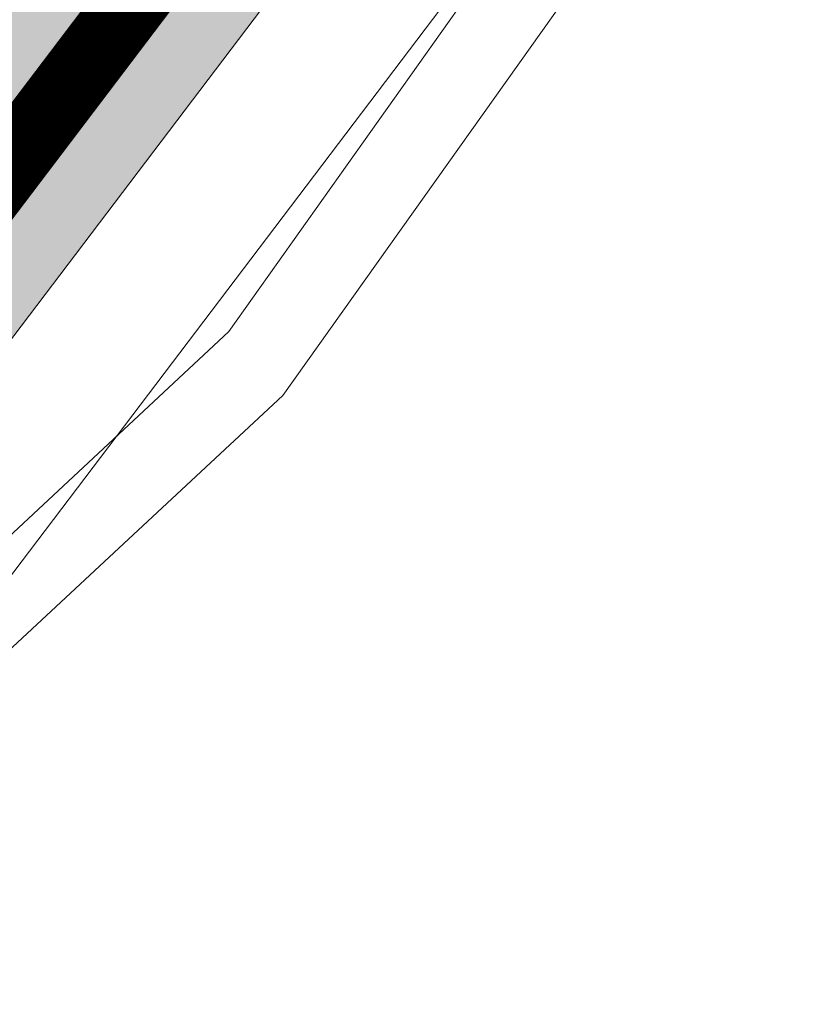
# Model space of a CAD drawing. Header units: metres. Extents: x 163628 to 168255, y 402691 to 405367.
# Tile 800 of 1056: x 165585.53 to 165586.65, y 403989.83 to 403991.21. Entities that reach past the tile are written whole.
import ezdxf

# ---------------------------------------------------------------- set-up
doc = ezdxf.new("R2010")
doc.units = ezdxf.units.M
doc.linetypes.add('X-CA190022.004-UO-DWM_Snelfietsroute$0$VH-OPSLUITBAND_150X250', pattern=[24, 16, -2, 4, -2])
doc.layers.add('X-CA190022.004-UO-ARC_Arcering$0$N-WE-VH-VERHARDING_ASFALT_ROOD-A', color=14, linetype='Continuous', lineweight=0, transparency=0.5)
for name, color, linetype, lineweight in [('X-CA190022.004-UO-DTM inmeting_v0.1$0$B-WE-VH-KANTOPSLUITING_ACHTERKANTBAND-G', 246, 'Continuous', 0), ('X-CA190022.004-UO-DTM inmeting_v0.1$0$B-WE-VH-VERHARDING_ASFALT-G', 246, 'Continuous', 0), ('X-CA190022.004-UO-DWM_Snelfietsroute$0$N-WE-VH-KANTOPSLUITING_ACHTERKANTBAND-G', 7, 'Continuous', 20), ('X-CA190022.004-UO-DWM_Snelfietsroute$0$N-WE-VH-KANTOPSLUITING_OPSLUITBAND_200X250-G', 7, 'X-CA190022.004-UO-DWM_Snelfietsroute$0$VH-OPSLUITBAND_150X250', 20), ('X-CA190022.004-UO-DWM_Snelfietsroute$0$N-WE-VW-MARKERING_LANGS_STREEP_DOORGETROKKEN_010-G', 7, 'Continuous', 20)]:
    doc.layers.add(name, color=color, linetype=linetype, lineweight=lineweight)
doc.layers.add('X-CA190022.004-UO-DTM inmeting_v0.1$0$X-XX-AL-MEETPUNT-S', color=246, linetype='Continuous', lineweight=0, plot=False)

# ---------------------------------------------------------------- blocks, each defined once
blk = doc.blocks.new('X-CA190022.004-UO-DTM inmeting_v0.1$0$punt')
at = {"color": 0, "lineweight": -2}
blk.add_line((0, 0), (0, 0), dxfattribs=at)

msp = doc.modelspace()

# ---------------------------------------------------------------- hatches: boundary and pattern name
at = {"layer": 'X-CA190022.004-UO-ARC_Arcering$0$N-WE-VH-VERHARDING_ASFALT_ROOD-A'}
h = msp.add_hatch(color=256, dxfattribs=at)
h.dxf.hatch_style = 1
h.paths.add_polyline_path([(165588.5397, 403996.273), (165588.8853, 403997.3315), (165589.1715, 403998.4068), (165589.3984, 403999.5004), (165589.5504, 404000.5309), (165589.5865, 404000.8111, -0.02054), (165589.7849, 404002.1127), (165585.3891, 404002.7277, -0.252243), (165578.1417, 403989.3919), (165579.9444, 403986.3795), (165580.1979, 403985.9486), (165580.2587, 403985.9853), (165580.3389, 403986.0368), (165581.2144, 403986.6215), (165582.1122, 403987.2961), (165582.9705, 403988.0188), (165583.7868, 403988.7876), (165584.5585, 403989.5998), (165585.2834, 403990.4529), (165585.9606, 403991.3459), (165586.6035, 403992.3014), (165587.1573, 403993.2322), (165587.674, 403994.2193), (165588.1355, 403995.2345)])

# ---------------------------------------------------------------- linework, layer by layer
at = {"layer": 'X-CA190022.004-UO-DTM inmeting_v0.1$0$B-WE-VH-KANTOPSLUITING_ACHTERKANTBAND-G'}
msp.add_polyline3d([(165594.059, 404012.199, 9.139), (165591.517, 404011.001, 9.171), (165590.774, 404010.416, 9.222), (165590.102, 404009.69, 9.249), (165589.558, 404008.79, 9.267), (165589.197, 404007.788, 9.286), (165589.104, 404006.689, 9.292), (165589.199, 404005.459, 9.322), (165589.464, 404002.942, 9.364), (165589.615, 404000.872, 9.416), (165589.554, 403998.915, 9.45), (165589.225, 403997.286, 9.495), (165588.548, 403995.22, 9.539), (165587.514, 403992.955, 9.583), (165585.902, 403990.687, 9.634), (165583.868, 403988.796, 9.695), (165581.037, 403986.917, 9.769), (165576.891, 403984.43, 9.863)], dxfattribs=at)
at = {"layer": 'X-CA190022.004-UO-DTM inmeting_v0.1$0$B-WE-VH-VERHARDING_ASFALT-G'}
msp.add_polyline3d([(165597.989, 404014.193, 9.147), (165594.32, 404012.423, 9.163), (165591.457, 404011.098, 9.168), (165590.694, 404010.481, 9.188), (165589.999, 404009.772, 9.204), (165589.435, 404008.811, 9.225), (165589.085, 404007.822, 9.24), (165588.971, 404006.668, 9.251), (165589.092, 404005.42, 9.273), (165589.361, 404002.928, 9.314), (165589.483, 404000.926, 9.36), (165589.451, 403998.943, 9.407), (165589.131, 403997.341, 9.445), (165588.376, 403995.046, 9.498), (165587.434, 403993.04, 9.544), (165585.826, 403990.777, 9.599), (165583.865, 403988.947, 9.654), (165581.122, 403987.11, 9.717), (165576.838, 403984.521, 9.813)], dxfattribs=at)
at = {"layer": 'X-CA190022.004-UO-DWM_Snelfietsroute$0$N-WE-VH-KANTOPSLUITING_ACHTERKANTBAND-G', "ltscale": 0.2, "flags": 128}
msp.add_lwpolyline([(165669.9435, 404047.5244), (165598.7613, 404012.9208), (165598.5445, 404012.8124, 0.25699), (165590.1714, 404000.5513), (165589.7598, 404000.591), (165589.7485, 404000.5035), (165589.5954, 403999.4655), (165589.3662, 403998.3607), (165589.0772, 403997.2747), (165588.7281, 403996.2056), (165588.3199, 403995.1568), (165587.8538, 403994.1314), (165587.332, 403993.1346), (165586.7725, 403992.1944), (165586.1233, 403991.2295), (165585.4394, 403990.3277), (165584.7073, 403989.466), (165583.9279, 403988.6458), (165583.1036, 403987.8694), (165582.2368, 403987.1395), (165581.3301, 403986.4583), (165580.4485, 403985.8695), (165580.3645, 403985.8155), (165580.3023, 403985.778)], format="xyb", dxfattribs=at)
at = {"layer": 'X-CA190022.004-UO-DWM_Snelfietsroute$0$N-WE-VH-KANTOPSLUITING_OPSLUITBAND_200X250-G', "ltscale": 0.1, "flags": 128}
msp.add_lwpolyline([(165755.1128, 404083.4048), (165748.6654, 404086.6758, 0.191579), (165744.9848, 404087.0114), (165743.7188, 404086.6369), (165742.616, 404086.3762), (165741.5004, 404086.1772), (165740.3755, 404086.0405), (165739.2448, 404085.9664), (165739.0018, 404085.9587), (165738.1116, 404085.9552), (165736.9796, 404086.007), (165735.8522, 404086.1215), (165734.733, 404086.2985), (165733.6252, 404086.5373), (165732.5325, 404086.8373), (165732.3577, 404086.8914), (165731.8681, 404087.0522), (165731.3864, 404087.213), (165730.4966, 404087.4883), (165729.5993, 404087.738), (165728.6952, 404087.9621), (165727.7852, 404088.1602), (165726.8698, 404088.3322), (165725.9499, 404088.478), (165725.0262, 404088.5975), (165724.0994, 404088.6905), (165723.1704, 404088.7571), (165722.2399, 404088.797), (165721.3086, 404088.8104), (165720.3773, 404088.7971), (165719.4467, 404088.7573), (165718.5177, 404088.6909), (165717.591, 404088.5979), (165716.6672, 404088.4786), (165715.7473, 404088.3329), (165714.8319, 404088.1609), (165713.9218, 404087.9629), (165713.0177, 404087.739), (165712.1204, 404087.4893), (165711.4159, 404087.2738), (165711.2306, 404087.2141), (165710.349, 404086.9136), (165709.4764, 404086.5881), (165708.6134, 404086.2377), (165707.7608, 404085.8628), (165706.9192, 404085.4638), (165706.0894, 404085.0408), (165705.272, 404084.5943), (165704.4677, 404084.1247), (165703.6771, 404083.6322), (165702.9009, 404083.1174), (165702.1398, 404082.5806), (165701.3942, 404082.0223), (165700.665, 404081.4429), (165699.9526, 404080.8429), (165699.2576, 404080.2228), (165698.5806, 404079.5831), (165697.9222, 404078.9244), (165697.2829, 404078.2471), (165696.6631, 404077.5518), (165696.0635, 404076.839), (165695.4845, 404076.1095), (165694.9266, 404075.3637), (165694.8571, 404075.2677), (165682.9126, 404058.6899), (165682.533, 404058.1731), (165681.8762, 404057.3236), (165681.1936, 404056.4946), (165680.4858, 404055.6871), (165679.7535, 404054.9017), (165678.9974, 404054.1392), (165678.2183, 404053.4004), (165677.4167, 404052.6859), (165677.0658, 404052.3866), (165676.5935, 404051.9963), (165675.7495, 404051.3324), (165674.8855, 404050.6948), (165674.0023, 404050.0841), (165673.1007, 404049.5008), (165672.1816, 404048.9456), (165671.2459, 404048.4189), (165670.2944, 404047.9212), (165669.8554, 404047.704), (165598.6729, 404013.1002), (165598.4547, 404012.9911, 0.25363), (165589.9925, 404000.7668), (165589.5865, 404000.8111), (165589.5504, 404000.5309), (165589.3984, 403999.5004), (165589.1715, 403998.4068), (165588.8853, 403997.3315), (165588.5397, 403996.273), (165588.1355, 403995.2345), (165587.674, 403994.2193), (165587.1573, 403993.2322), (165586.6035, 403992.3014), (165585.9606, 403991.3459), (165585.2834, 403990.4529), (165584.5585, 403989.5998), (165583.7868, 403988.7876), (165582.9705, 403988.0188), (165582.1122, 403987.2961), (165581.2144, 403986.6215), (165580.3389, 403986.0368), (165580.2587, 403985.9853), (165580.199, 403985.9492)], format="xyb", dxfattribs=at)
at = {"layer": 'X-CA190022.004-UO-DWM_Snelfietsroute$0$N-WE-VW-MARKERING_LANGS_STREEP_DOORGETROKKEN_010-G', "const_width": 0.1, "flags": 128}
msp.add_lwpolyline([(165580.1215, 403986.0777), (165580.1794, 403986.1126), (165580.2567, 403986.1623), (165581.1276, 403986.7439), (165582.0188, 403987.4135), (165582.8707, 403988.1309), (165583.6809, 403988.8939), (165584.4469, 403989.7001), (165585.1664, 403990.5469), (165585.8385, 403991.4331), (165586.4767, 403992.3817), (165587.0263, 403993.3054), (165587.5392, 403994.2851), (165587.9973, 403995.2928), (165588.3984, 403996.3235), (165588.7415, 403997.3741), (165589.0255, 403998.4413), (165589.2506, 403999.5266), (165589.4018, 404000.5514), (165589.4377, 404000.8303)], dxfattribs=at)

# ---------------------------------------------------------------- block references
at = {"layer": 'X-CA190022.004-UO-DTM inmeting_v0.1$0$X-XX-AL-MEETPUNT-S', "linetype": 'ByBlock', "lineweight": -2}
for p in [(165585.826, 403990.777, 9.599), (165585.902, 403990.687, 9.634)]:
    msp.add_blockref('X-CA190022.004-UO-DTM inmeting_v0.1$0$punt', p, dxfattribs=at)

doc.saveas('drawing.dxf')
